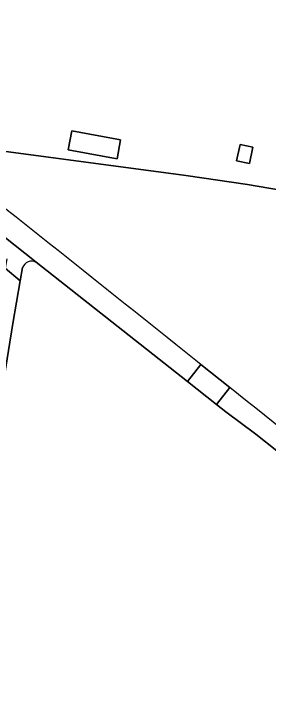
# Model space of a CAD drawing. Extents: x 161483 to 162250, y 379484 to 380833.
# Drawn here: x 161698.5 to 161752.7, y 380264 to 380408.4 of the extents above; entities that cross this region are included whole.
import ezdxf

# ---------------------------------------------------------------- set-up
doc = ezdxf.new("R2010")
doc.units = 0
for name, color, linetype in [('IMGEO_Erf', 7, 'Continuous'), ('IMGEO_Gemengd_bos', 7, 'Continuous'), ('IMGEO_Hek', 7, 'Continuous'), ('IMGEO_Pand', 7, 'Continuous'), ('IMGEO_Rijbaan_lokaal_gesloten', 7, 'Continuous'), ('IMGEO_Rijbaan_lokaal_open', 7, 'Continuous')]:
    doc.layers.add(name, color=color, linetype=linetype)

msp = doc.modelspace()

# ---------------------------------------------------------------- linework, layer by layer
at = {"layer": 'IMGEO_Erf'}
for points in [[(161655.48, 380444.92), (161652.66, 380427.51), (161649.61, 380406.73), (161650, 380406.68), (161673.2, 380388.4), (161682.46, 380380.89), (161735.15, 380373.87), (161748.24, 380371.95), (161806.45, 380361.94)], [(161689.43, 380260.79), (161685.34, 380261.45), (161698.4, 380342.35), (161699.96, 380351.45), (161696.76, 380354.16), (161685.24, 380363.89), (161682.1, 380366.54), (161675.97, 380371.73), (161678.79, 380375.2), (161658.93, 380391.34)]]:
    msp.add_lwpolyline(points, dxfattribs=at)
for points in [[(161720.53, 380377.46), (161710.16, 380379.36), (161710.9, 380383.37), (161721.26, 380381.47)], [(161748.67, 380376.42), (161745.95, 380377), (161746.69, 380380.5), (161749.41, 380379.92)]]:
    msp.add_lwpolyline(points, close=True, dxfattribs=at)
at = {"layer": 'IMGEO_Gemengd_bos'}
for points in [[(161864.63, 380322.42), (161873.9, 380332.87), (161892.43, 380327.72), (161912.96, 380319.17), (161938.55, 380308.28), (161970.78, 380294.44), (161977.44, 380290.66), (161980.66, 380286.4), (161988.72, 380322.9), (161905.25, 380342.68), (161850.18, 380353.54), (161841.26, 380355.19), (161823.96, 380358.71), (161806.45, 380361.94), (161748.24, 380371.95), (161735.15, 380373.87), (161682.46, 380380.89), (161673.2, 380388.4), (161650, 380406.68), (161649.69, 380404.59), (161651.91, 380404.26), (161651.86, 380403.89)], [(161813.08, 380268.56), (161806.98, 380273.54), (161750, 380318.82), (161743.66, 380323.57), (161741.66, 380325.15), (161735.49, 380330.02), (161703.35, 380355.4)], [(161700.44, 380354.27), (161699.96, 380351.45), (161698.4, 380342.35), (161685.34, 380261.45), (161689.43, 380260.79), (161686, 380233.37), (161688.2, 380233.08), (161695.69, 380232.11), (161686.73, 380176.66), (161700.35, 380174.45), (161695.05, 380163.49)], [(161738.35, 380333.65), (161744.49, 380328.73)]]:
    msp.add_lwpolyline(points, dxfattribs=at)
for centre, radius, start, end in [((137738.13, 350325.62), 38425.15, 51.347408, 51.456502), ((161702.36, 380353.62), 2.03, 60.9705, 161.4925), ((137636.99, 350198.95), 38587.24, 51.223928, 51.335923)]:
    msp.add_arc(centre, radius, start, end, dxfattribs=at)
at = {"layer": 'IMGEO_Hek'}
msp.add_lwpolyline([(161980.66, 380286.4), (161988.72, 380322.9), (161905.25, 380342.68), (161850.18, 380353.54), (161841.26, 380355.19), (161823.96, 380358.71), (161806.45, 380361.94), (161748.24, 380371.95), (161735.15, 380373.87), (161682.46, 380380.89), (161673.2, 380388.4), (161650, 380406.63), (161649.61, 380406.73)], dxfattribs=at)
at = {"layer": 'IMGEO_Pand'}
for points in [[(161710.9, 380383.37), (161710.16, 380379.36), (161720.53, 380377.46), (161721.26, 380381.47)], [(161748.67, 380376.42), (161749.41, 380379.92), (161746.69, 380380.5), (161745.95, 380377)]]:
    msp.add_lwpolyline(points, close=True, dxfattribs=at)
at = {"layer": 'IMGEO_Rijbaan_lokaal_gesloten'}
for points in [[(161658.93, 380391.34), (161678.79, 380375.2), (161682.22, 380372.41), (161688.4, 380367.39), (161696.43, 380360.87), (161703.35, 380355.4), (161735.49, 380330.02), (161738.35, 380333.65)], [(161744.49, 380328.73), (161741.66, 380325.15), (161743.66, 380323.57), (161750, 380318.82), (161806.98, 380273.54), (161813.08, 380268.56)]]:
    msp.add_lwpolyline(points, dxfattribs=at)
for centre, radius, start, end in [((137738.13, 350325.62), 38425.15, 51.347408, 51.456502), ((137636.99, 350198.95), 38587.24, 51.223928, 51.335923)]:
    msp.add_arc(centre, radius, start, end, dxfattribs=at)
at = {"layer": 'IMGEO_Rijbaan_lokaal_open'}
for points in [[(161703.35, 380355.4), (161696.43, 380360.87)], [(161697.06, 380356.12), (161696.76, 380354.16), (161699.96, 380351.45), (161700.44, 380354.27)]]:
    msp.add_lwpolyline(points, dxfattribs=at)
msp.add_lwpolyline([(161738.35, 380333.65), (161735.49, 380330.02), (161741.66, 380325.15), (161744.49, 380328.73)], close=True, dxfattribs=at)
msp.add_arc((161702.36, 380353.62), 2.03, 60.9705, 161.4925, dxfattribs=at)

doc.saveas('drawing.dxf')
